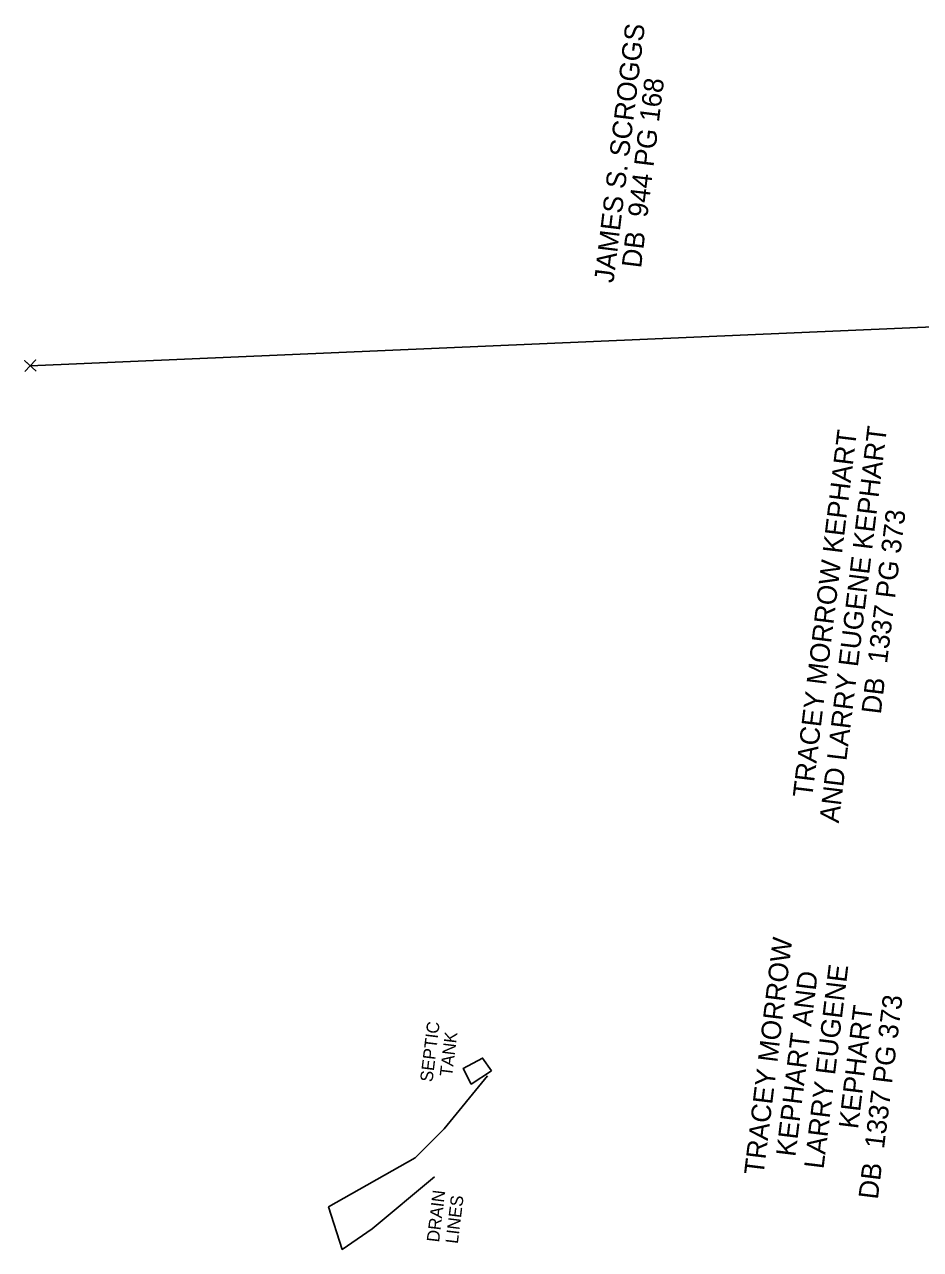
# Model space of a CAD drawing. Extents: x 472260 to 482161, y 489063 to 507124.
# Drawn here: x 480861.2 to 481146.9, y 490301.3 to 490692 of the extents above; entities that cross this region are included whole.
import ezdxf

# ---------------------------------------------------------------- set-up
doc = ezdxf.new("R2010")
doc.units = 0
for name, color, linetype in [('Exist Roads EOP Other Cogo Point CELL', 7, 'Continuous'), ('Exist Structure Minor Drop Inlet Cogo Number', 7, 'Continuous'), ('Exist Structure Minor Pipes CMP 30 Inch Invert', 7, 'Continuous'), ('Exist Utilities Water Meter CELL', 7, 'Continuous'), ('Old_Level_51', 7, 'Continuous'), ('Prop Drainage Structure Pipe Welded Steel 66in Label', 7, 'Continuous'), ('Prop SS Cut Line', 7, 'Continuous'), ('Scratch_Level_7', 7, 'Continuous')]:
    doc.layers.add(name, color=color, linetype=linetype)

msp = doc.modelspace()

# ---------------------------------------------------------------- linework, layer by layer
at = {"layer": 'Exist Roads EOP Other Cogo Point CELL'}
msp.add_line((480863.02, 490583.16), (480863.02, 490583.16), dxfattribs=at)
msp.add_lwpolyline([(480861.33, 490581.31), (480864.71, 490585), (480863.02, 490583.16), (480861.18, 490584.85), (480864.87, 490581.47)], dxfattribs=at)
at = {"layer": 'Exist Structure Minor Drop Inlet Cogo Number'}
msp.add_line((480863.02, 490583.16), (481279.76, 490601.11), dxfattribs=at)
at = {"layer": 'Exist Utilities Water Meter CELL'}
msp.add_lwpolyline([(481008.79, 490356.73), (480994.99, 490339.79), (480985.71, 490330.61), (480958.12, 490314.94), (480962.52, 490301.34), (480971.99, 490307.96), (480991.89, 490324.48)], dxfattribs=at)
at = {"layer": 'Old_Level_51'}
msp.add_lwpolyline([(481010.06, 490358.28), (481007.24, 490362.36), (481001.05, 490359.04), (481003.63, 490354.08), (481010.06, 490358.28)], dxfattribs=at)

# ---------------------------------------------------------------- texts
at = {"layer": 'Exist Structure Minor Pipes CMP 30 Inch Invert'}
for s, p in [('SEPTIC', (480991.26, 490354.61)), ('TANK', (480997.51, 490356.35))]:
    msp.add_text(s, height=4, rotation=83.0398, dxfattribs=at).set_placement(p)
at = {"layer": 'Prop Drainage Structure Pipe Welded Steel 66in Label'}
for s, p in [('DB  944 PG 168', (481057.77, 490614.15)), ('DB  1337 PG 373', (481134.21, 490471.88)), ('DB  1337 PG 373', (481133.26, 490317.13))]:
    msp.add_text(s, height=6.25, rotation=83.0365, dxfattribs=at).set_placement(p)
at = {"layer": 'Prop SS Cut Line'}
for s, p in [('DRAIN', (480993.36, 490303.5)), ('LINES', (480999.34, 490303.02))]:
    msp.add_text(s, height=4, rotation=83.0398, dxfattribs=at).set_placement(p)
at = {"layer": 'Scratch_Level_7'}
for s, p in [('JAMES S. SCROGGS', (481048.98, 490609.42)), ('TRACEY MORROW KEPHART', (481112.33, 490445.2)), ('AND LARRY EUGENE KEPHART', (481120.8, 490437.18)), ('TRACEY MORROW ', (481096.81, 490324.85)), ('LARRY EUGENE', (481115.94, 490326.85)), ('KEPHART AND', (481106.97, 490330.75)), (' KEPHART', (481126.66, 490337.29))]:
    msp.add_text(s, height=6.25, rotation=83.0365, dxfattribs=at).set_placement(p)

doc.saveas('drawing.dxf')
